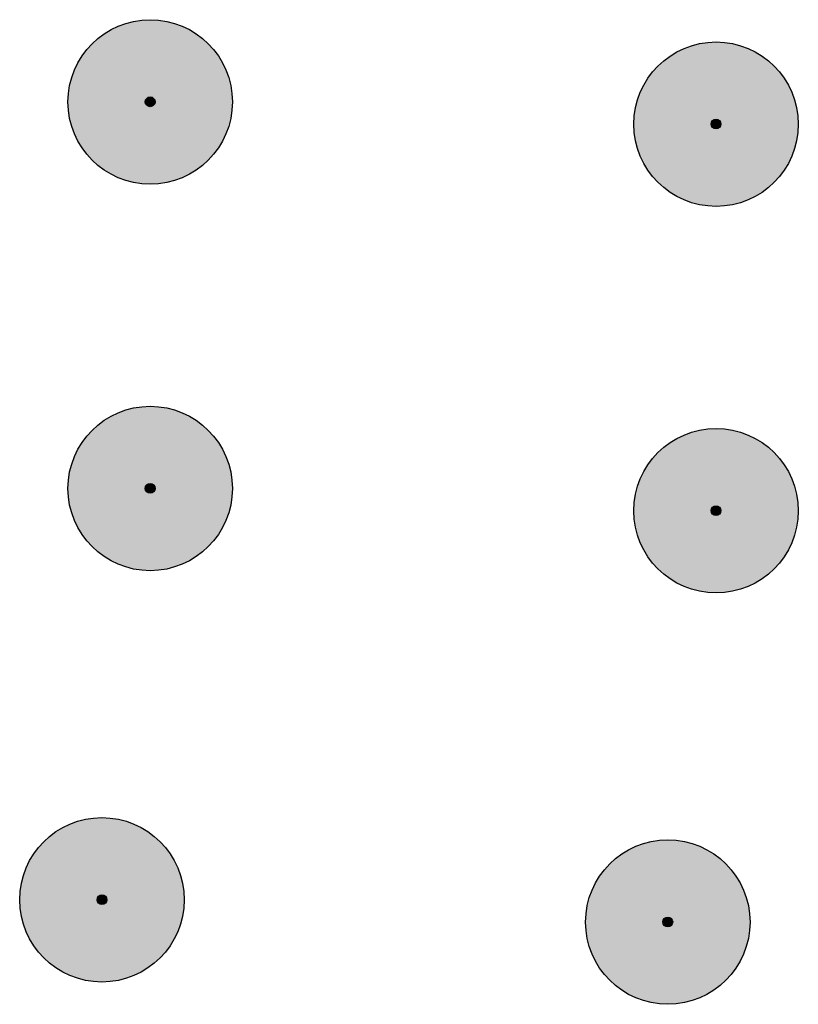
# Model space of a CAD drawing. Header units: metres. Extents: x 32338650 to 32340431, y 5701793 to 5703325.
# Tile 927 of 1056: x 32339279 to 32339297, y 5702467 to 5702490. Entities that reach past the tile are written whole.
import ezdxf

# ---------------------------------------------------------------- set-up
doc = ezdxf.new("R2010")
doc.units = ezdxf.units.M
doc.header["$LTSCALE"] = 0.1
doc.layers.add('LPB-VEG-Baum_Bestand', color=9, linetype='Continuous', lineweight=13, true_color=0x808080)

msp = doc.modelspace()

# ---------------------------------------------------------------- hatches: boundary and pattern name
at = {"layer": 'LPB-VEG-Baum_Bestand', "linetype": 'Continuous', "lineweight": 0, "true_color": 0x727430, "transparency": 33554572}
h = msp.add_hatch(color=67, dxfattribs=at)
edge = h.paths.add_edge_path()
edge.add_arc((32339281.96647, 5702488.2686), 1.95857, 0, 360)
h = msp.add_hatch(color=67, dxfattribs=at)
edge = h.paths.add_edge_path()
edge.add_arc((32339295.44864, 5702487.73781), 1.95857, 0, 360)
h = msp.add_hatch(color=67, dxfattribs=at)
edge = h.paths.add_edge_path()
edge.add_arc((32339281.96619, 5702488.27124), 0.11684, 0, 360)
h = msp.add_hatch(color=67, dxfattribs=at)
edge = h.paths.add_edge_path()
edge.add_arc((32339295.44836, 5702487.74045), 0.11684, 0, 360)
h = msp.add_hatch(color=67, dxfattribs=at)
edge = h.paths.add_edge_path()
edge.add_arc((32339281.96647, 5702479.05884), 1.95857, 0, 360)
h = msp.add_hatch(color=67, dxfattribs=at)
edge = h.paths.add_edge_path()
edge.add_arc((32339295.44864, 5702478.52804), 1.95857, 0, 360)
h = msp.add_hatch(color=67, dxfattribs=at)
edge = h.paths.add_edge_path()
edge.add_arc((32339281.96619, 5702479.06148), 0.11684, 0, 360)
h = msp.add_hatch(color=67, dxfattribs=at)
edge = h.paths.add_edge_path()
edge.add_arc((32339295.44836, 5702478.53068), 0.11684, 0, 360)
h = msp.add_hatch(color=67, dxfattribs=at)
edge = h.paths.add_edge_path()
edge.add_arc((32339280.81647, 5702469.25884), 1.95857, 0, 360)
h = msp.add_hatch(color=67, dxfattribs=at)
edge = h.paths.add_edge_path()
edge.add_arc((32339294.29864, 5702468.72804), 1.95857, 0, 360)
h = msp.add_hatch(color=67, dxfattribs=at)
edge = h.paths.add_edge_path()
edge.add_arc((32339280.81619, 5702469.26148), 0.11684, 0, 360)
h = msp.add_hatch(color=67, dxfattribs=at)
edge = h.paths.add_edge_path()
edge.add_arc((32339294.29836, 5702468.73068), 0.11684, 0, 360)

# ---------------------------------------------------------------- linework, layer by layer
at = {"layer": 'LPB-VEG-Baum_Bestand', "color": 67, "linetype": 'Continuous', "lineweight": 30, "true_color": 0x727430, "transparency": 33554636}
for centre, radius in [((32339281.96647, 5702488.2686), 1.95857), ((32339295.44864, 5702487.73781), 1.95857), ((32339281.96619, 5702488.27124), 0.11684), ((32339295.44836, 5702487.74045), 0.11684), ((32339281.96647, 5702479.05884), 1.95857), ((32339295.44864, 5702478.52804), 1.95857), ((32339281.96619, 5702479.06148), 0.11684), ((32339295.44836, 5702478.53068), 0.11684), ((32339280.81647, 5702469.25884), 1.95857), ((32339294.29864, 5702468.72804), 1.95857), ((32339280.81619, 5702469.26148), 0.11684), ((32339294.29836, 5702468.73068), 0.11684)]:
    msp.add_circle(centre, radius, dxfattribs=at)

doc.saveas('drawing.dxf')
